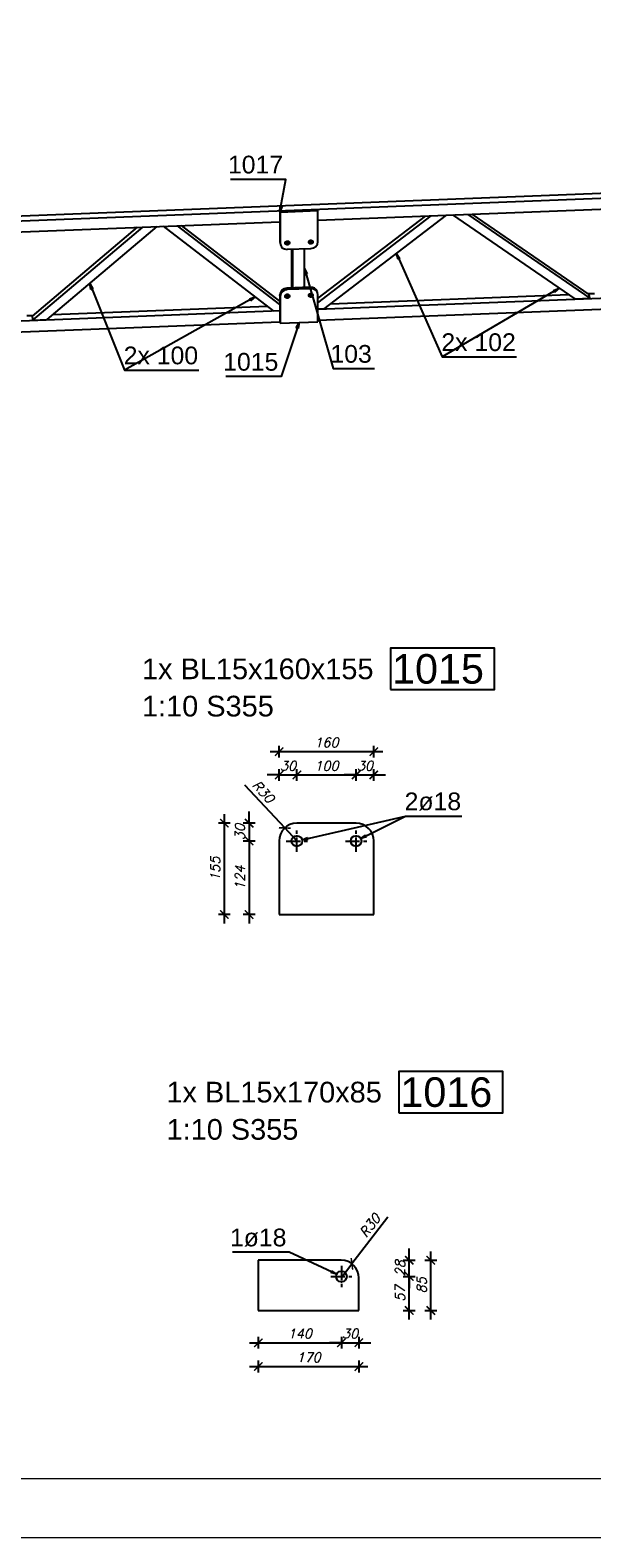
# Model space of a CAD drawing. Header units: millimetres. Extents: x 1814 to 94182, y 11562 to 49454.
# Tile 324 of 656: x 25845 to 26083, y 20272 to 20910. Entities that reach past the tile are written whole.
import ezdxf

# ---------------------------------------------------------------- set-up
doc = ezdxf.new("R2010")
doc.units = ezdxf.units.MM
doc.linetypes.add('ACAD_ISO04W100', pattern=[30, 24, -3, 0, -3])
doc.layers.add('pomoc', color=210, linetype='Continuous', lineweight=9, plot=False)
doc.layers.add('ramka', color=84, linetype='Continuous', lineweight=15)
doc.layers.add('wymiar', color=135, linetype='Continuous', lineweight=9)
doc.styles.add('ARIAL', font='arial.ttf')
doc.styles.add('WYMIARY', font='simplex.shx', dxfattribs={"oblique": 15})
doc.dimstyles.new('1--10', dxfattribs={"dimscale": 25, "dimtxt": 0.16, "dimasz": 0.2, "dimexe": 0.1, "dimexo": 0.1, "dimgap": 0.075, "dimtad": 1, "dimdec": 0, "dimlfac": 4, "dimrnd": 0.01, "dimzin": 9, "dimtxsty": 'WYMIARY', "dimblk": 'ARCHTICK', "dimcen": 0.2, "dimdle": 0.15, "dimadec": 1, "dimazin": 1, "dimtfac": 1, "dimtdec": 0, "dimtix": 1, "dimtmove": 2, "dimatfit": 3, "dimldrblk": 'ARCHTICK', "dimfxl": 0, "dimarcsym": 0})

# ---------------------------------------------------------------- blocks, each defined once
blk = doc.blocks.new('_ARCHTICK')
at = {"color": 0, "linetype": 'ByBlock', "lineweight": -2}
blk.add_solid([(0.4, 0.31), (0.31, 0.4), (-0.31, -0.4), (-0.4, -0.31)], dxfattribs=at)
blk = doc.blocks.new('*D2627')
at = {"layer": 'Defpoints', "color": 0}
for p in [(25958.12, 20594.64), (25958.12, 20566.69), (25950.62, 20551.17)]:
    blk.add_point(p, dxfattribs=at)
at = {"layer": 'wymiar', "color": 0, "lineweight": -2}
for p, q in [((25950.62, 20592.14), (25950.62, 20597.14)), ((25958.12, 20592.14), (25958.12, 20597.14)), ((25950.62, 20594.64), (25945.62, 20594.64)), ((25950.62, 20594.64), (25958.12, 20594.64)), ((25958.12, 20594.64), (25963.12, 20594.64))]:
    blk.add_line(p, q, dxfattribs=at)
at = {"layer": 'wymiar', "color": 0, "lineweight": -2, "xscale": 5, "yscale": 5, "zscale": 5}
blk.add_blockref('_ARCHTICK', (25950.62, 20594.64), dxfattribs=at)
at = {"layer": 'wymiar', "color": 0, "lineweight": -2, "xscale": 5, "yscale": 5, "zscale": 5, "rotation": 180}
blk.add_blockref('_ARCHTICK', (25958.12, 20594.64), dxfattribs=at)
at = {"layer": 'wymiar', "color": 0, "insert": (25954.37, 20598.51), "char_height": 4, "attachment_point": 5, "style": 'WYMIARY'}
blk.add_mtext('30', dxfattribs=at)
blk = doc.blocks.new('*D2628')
at = {"layer": 'Defpoints', "color": 0}
for p in [(25983.12, 20594.64), (25958.12, 20566.69), (25983.12, 20566.69)]:
    blk.add_point(p, dxfattribs=at)
at = {"layer": 'wymiar', "color": 0, "lineweight": -2}
for p, q in [((25958.12, 20592.14), (25958.12, 20597.14)), ((25983.12, 20592.14), (25983.12, 20597.14)), ((25954.37, 20594.64), (25986.87, 20594.64))]:
    blk.add_line(p, q, dxfattribs=at)
at = {"layer": 'wymiar', "color": 0, "lineweight": -2, "xscale": 5, "yscale": 5, "zscale": 5, "rotation": 180}
blk.add_blockref('_ARCHTICK', (25958.12, 20594.64), dxfattribs=at)
at = {"layer": 'wymiar', "color": 0, "lineweight": -2, "xscale": 5, "yscale": 5, "zscale": 5}
blk.add_blockref('_ARCHTICK', (25983.12, 20594.64), dxfattribs=at)
at = {"layer": 'wymiar', "color": 0, "insert": (25970.62, 20598.51), "char_height": 4, "attachment_point": 5, "style": 'WYMIARY'}
blk.add_mtext('100', dxfattribs=at)
blk = doc.blocks.new('*D2616')
at = {"layer": 'Defpoints', "color": 0}
for p in [(25990.62, 20594.64), (25983.12, 20566.69), (25990.62, 20551.17)]:
    blk.add_point(p, dxfattribs=at)
at = {"layer": 'wymiar', "color": 0, "lineweight": -2}
for p, q in [((25983.12, 20592.14), (25983.12, 20597.14)), ((25990.62, 20592.14), (25990.62, 20597.14)), ((25983.12, 20594.64), (25978.12, 20594.64)), ((25983.12, 20594.64), (25990.62, 20594.64)), ((25990.62, 20594.64), (25995.62, 20594.64))]:
    blk.add_line(p, q, dxfattribs=at)
at = {"layer": 'wymiar', "color": 0, "lineweight": -2, "xscale": 5, "yscale": 5, "zscale": 5}
blk.add_blockref('_ARCHTICK', (25983.12, 20594.64), dxfattribs=at)
at = {"layer": 'wymiar', "color": 0, "lineweight": -2, "xscale": 5, "yscale": 5, "zscale": 5, "rotation": 180}
blk.add_blockref('_ARCHTICK', (25990.62, 20594.64), dxfattribs=at)
at = {"layer": 'wymiar', "color": 0, "insert": (25986.87, 20598.51), "char_height": 4, "attachment_point": 5, "style": 'WYMIARY'}
blk.add_mtext('30', dxfattribs=at)
blk = doc.blocks.new('*D2617')
at = {"layer": 'Defpoints', "color": 0}
for p in [(25970.62, 20574.24), (25937.93, 20566.69), (25958.12, 20566.69)]:
    blk.add_point(p, dxfattribs=at)
at = {"layer": 'wymiar', "color": 0, "lineweight": -2}
for p, q in [((25937.93, 20574.24), (25937.93, 20579.24)), ((25940.43, 20574.24), (25935.43, 20574.24)), ((25937.93, 20574.24), (25937.93, 20566.69)), ((25940.43, 20566.69), (25935.43, 20566.69)), ((25937.93, 20566.69), (25937.93, 20561.69))]:
    blk.add_line(p, q, dxfattribs=at)
at = {"layer": 'wymiar', "color": 0, "lineweight": -2, "xscale": 5, "yscale": 5, "zscale": 5}
for p, rotation in [((25937.93, 20574.24), 270), ((25937.93, 20566.69), 90)]:
    blk.add_blockref('_ARCHTICK', p, dxfattribs=dict(at, rotation=rotation))
at = {"layer": 'wymiar', "color": 0, "insert": (25934.05, 20570.47), "char_height": 4, "attachment_point": 5, "rotation": 90, "style": 'WYMIARY'}
blk.add_mtext('30', dxfattribs=at)
blk = doc.blocks.new('*D2618')
at = {"layer": 'Defpoints', "color": 0}
for p in [(25958.12, 20566.69), (25937.93, 20535.61), (25970.62, 20535.61)]:
    blk.add_point(p, dxfattribs=at)
at = {"layer": 'wymiar', "color": 0, "lineweight": -2}
for p, q in [((25937.93, 20570.44), (25937.93, 20531.86)), ((25940.43, 20566.69), (25935.43, 20566.69)), ((25940.43, 20535.61), (25935.43, 20535.61))]:
    blk.add_line(p, q, dxfattribs=at)
at = {"layer": 'wymiar', "color": 0, "lineweight": -2, "xscale": 5, "yscale": 5, "zscale": 5}
for p, rotation in [((25937.93, 20566.69), 90), ((25937.93, 20535.61), 270)]:
    blk.add_blockref('_ARCHTICK', p, dxfattribs=dict(at, rotation=rotation))
at = {"layer": 'wymiar', "color": 0, "insert": (25934.05, 20551.15), "char_height": 4, "attachment_point": 5, "rotation": 90, "style": 'WYMIARY'}
blk.add_mtext('124', dxfattribs=at)
blk = doc.blocks.new('*D2619')
at = {"layer": 'Defpoints', "color": 0}
for p in [(25990.62, 20604.49), (25950.62, 20551.17), (25990.62, 20551.17)]:
    blk.add_point(p, dxfattribs=at)
at = {"layer": 'wymiar', "color": 0, "lineweight": -2}
for p, q in [((25946.87, 20604.49), (25994.37, 20604.49)), ((25950.62, 20601.99), (25950.62, 20606.99)), ((25990.62, 20601.99), (25990.62, 20606.99))]:
    blk.add_line(p, q, dxfattribs=at)
at = {"layer": 'wymiar', "color": 0, "lineweight": -2, "xscale": 5, "yscale": 5, "zscale": 5, "rotation": 180}
blk.add_blockref('_ARCHTICK', (25950.62, 20604.49), dxfattribs=at)
at = {"layer": 'wymiar', "color": 0, "lineweight": -2, "xscale": 5, "yscale": 5, "zscale": 5}
blk.add_blockref('_ARCHTICK', (25990.62, 20604.49), dxfattribs=at)
at = {"layer": 'wymiar', "color": 0, "insert": (25970.62, 20608.37), "char_height": 4, "attachment_point": 5, "style": 'WYMIARY'}
blk.add_mtext('160', dxfattribs=at)
blk = doc.blocks.new('*D2594')
at = {"layer": 'Defpoints', "color": 0}
for p in [(25970.62, 20574.24), (25927.44, 20535.61), (25970.62, 20535.61)]:
    blk.add_point(p, dxfattribs=at)
at = {"layer": 'wymiar', "color": 0, "lineweight": -2}
for p, q in [((25927.44, 20577.99), (25927.44, 20531.86)), ((25929.94, 20574.24), (25924.94, 20574.24)), ((25929.94, 20535.61), (25924.94, 20535.61))]:
    blk.add_line(p, q, dxfattribs=at)
at = {"layer": 'wymiar', "color": 0, "lineweight": -2, "xscale": 5, "yscale": 5, "zscale": 5}
for p, rotation in [((25927.44, 20574.24), 90), ((25927.44, 20535.61), 270)]:
    blk.add_blockref('_ARCHTICK', p, dxfattribs=dict(at, rotation=rotation))
at = {"layer": 'wymiar', "color": 0, "insert": (25923.56, 20554.92), "char_height": 4, "attachment_point": 5, "rotation": 90, "style": 'WYMIARY'}
blk.add_mtext('155', dxfattribs=at)
blk = doc.blocks.new('*D2606')
at = {"layer": 'Defpoints', "color": 0}
for p in [(25976.9, 20382.59), (26005.59, 20382.59), (25984.3, 20368.21)]:
    blk.add_point(p, dxfattribs=at)
at = {"layer": 'wymiar', "color": 0, "lineweight": -2}
for p, q in [((26005.59, 20364.46), (26005.59, 20386.34)), ((26003.09, 20382.59), (26008.09, 20382.59)), ((26003.09, 20368.21), (26008.09, 20368.21))]:
    blk.add_line(p, q, dxfattribs=at)
at = {"layer": 'wymiar', "color": 0, "lineweight": -2, "xscale": 5, "yscale": 5, "zscale": 5}
for p, rotation in [((26005.59, 20382.59), 90), ((26005.59, 20368.21), 270)]:
    blk.add_blockref('_ARCHTICK', p, dxfattribs=dict(at, rotation=rotation))
at = {"layer": 'wymiar', "color": 0, "insert": (26001.72, 20375.4), "char_height": 4, "attachment_point": 5, "rotation": 90, "style": 'WYMIARY'}
blk.add_mtext('57', dxfattribs=at)
blk = doc.blocks.new('*D2607')
at = {"layer": 'Defpoints', "color": 0}
for p in [(25976.8, 20389.46), (26005.59, 20389.46), (25976.9, 20382.59)]:
    blk.add_point(p, dxfattribs=at)
at = {"layer": 'wymiar', "color": 0, "lineweight": -2}
for p, q in [((26005.59, 20389.46), (26005.59, 20394.46)), ((26003.09, 20389.46), (26008.09, 20389.46)), ((26005.59, 20382.59), (26005.59, 20389.46)), ((26003.09, 20382.59), (26008.09, 20382.59)), ((26005.59, 20382.59), (26005.59, 20377.59))]:
    blk.add_line(p, q, dxfattribs=at)
at = {"layer": 'wymiar', "color": 0, "lineweight": -2, "xscale": 5, "yscale": 5, "zscale": 5}
for p, rotation in [((26005.59, 20389.46), 270), ((26005.59, 20382.59), 90)]:
    blk.add_blockref('_ARCHTICK', p, dxfattribs=dict(at, rotation=rotation))
at = {"layer": 'wymiar', "color": 0, "insert": (26001.72, 20386.02), "char_height": 4, "attachment_point": 5, "rotation": 90, "style": 'WYMIARY'}
blk.add_mtext('28', dxfattribs=at)
blk = doc.blocks.new('*D2608')
at = {"layer": 'Defpoints', "color": 0}
for p in [(25941.82, 20378.84), (25976.9, 20382.59), (25976.9, 20354.57)]:
    blk.add_point(p, dxfattribs=at)
at = {"layer": 'wymiar', "color": 0, "lineweight": -2}
for p, q in [((25938.07, 20354.57), (25980.65, 20354.57)), ((25941.82, 20357.07), (25941.82, 20352.07)), ((25976.9, 20357.07), (25976.9, 20352.07))]:
    blk.add_line(p, q, dxfattribs=at)
at = {"layer": 'wymiar', "color": 0, "lineweight": -2, "xscale": 5, "yscale": 5, "zscale": 5, "rotation": 180}
blk.add_blockref('_ARCHTICK', (25941.82, 20354.57), dxfattribs=at)
at = {"layer": 'wymiar', "color": 0, "lineweight": -2, "xscale": 5, "yscale": 5, "zscale": 5}
blk.add_blockref('_ARCHTICK', (25976.9, 20354.57), dxfattribs=at)
at = {"layer": 'wymiar', "color": 0, "insert": (25959.36, 20358.44), "char_height": 4, "attachment_point": 5, "style": 'WYMIARY'}
blk.add_mtext('140', dxfattribs=at)
blk = doc.blocks.new('*D2609')
at = {"layer": 'Defpoints', "color": 0}
for p in [(25976.9, 20382.59), (25984.3, 20368.21), (25984.3, 20354.57)]:
    blk.add_point(p, dxfattribs=at)
at = {"layer": 'wymiar', "color": 0, "lineweight": -2}
for p, q in [((25976.9, 20354.57), (25971.9, 20354.57)), ((25976.9, 20357.07), (25976.9, 20352.07)), ((25976.9, 20354.57), (25984.3, 20354.57)), ((25984.3, 20357.07), (25984.3, 20352.07)), ((25984.3, 20354.57), (25989.3, 20354.57))]:
    blk.add_line(p, q, dxfattribs=at)
at = {"layer": 'wymiar', "color": 0, "lineweight": -2, "xscale": 5, "yscale": 5, "zscale": 5}
blk.add_blockref('_ARCHTICK', (25976.9, 20354.57), dxfattribs=at)
at = {"layer": 'wymiar', "color": 0, "lineweight": -2, "xscale": 5, "yscale": 5, "zscale": 5, "rotation": 180}
blk.add_blockref('_ARCHTICK', (25984.3, 20354.57), dxfattribs=at)
at = {"layer": 'wymiar', "color": 0, "insert": (25980.6, 20358.44), "char_height": 4, "attachment_point": 5, "style": 'WYMIARY'}
blk.add_mtext('30', dxfattribs=at)
blk = doc.blocks.new('*D2600')
at = {"layer": 'Defpoints', "color": 0}
for p in [(25941.82, 20368.21), (25984.3, 20368.21), (25984.3, 20344.5)]:
    blk.add_point(p, dxfattribs=at)
at = {"layer": 'wymiar', "color": 0, "lineweight": -2}
for p, q in [((25941.82, 20347), (25941.82, 20342)), ((25984.3, 20347), (25984.3, 20342)), ((25938.07, 20344.5), (25988.05, 20344.5))]:
    blk.add_line(p, q, dxfattribs=at)
at = {"layer": 'wymiar', "color": 0, "lineweight": -2, "xscale": 5, "yscale": 5, "zscale": 5, "rotation": 180}
blk.add_blockref('_ARCHTICK', (25941.82, 20344.5), dxfattribs=at)
at = {"layer": 'wymiar', "color": 0, "lineweight": -2, "xscale": 5, "yscale": 5, "zscale": 5}
blk.add_blockref('_ARCHTICK', (25984.3, 20344.5), dxfattribs=at)
at = {"layer": 'wymiar', "color": 0, "insert": (25963.06, 20348.38), "char_height": 4, "attachment_point": 5, "style": 'WYMIARY'}
blk.add_mtext('170', dxfattribs=at)
blk = doc.blocks.new('*D2601')
at = {"layer": 'Defpoints', "color": 0}
for p in [(25959.31, 20389.46), (26014.72, 20389.46), (25984.3, 20368.21)]:
    blk.add_point(p, dxfattribs=at)
at = {"layer": 'wymiar', "color": 0, "lineweight": -2}
for p, q in [((26014.72, 20364.46), (26014.72, 20393.21)), ((26012.22, 20389.46), (26017.22, 20389.46)), ((26012.22, 20368.21), (26017.22, 20368.21))]:
    blk.add_line(p, q, dxfattribs=at)
at = {"layer": 'wymiar', "color": 0, "lineweight": -2, "xscale": 5, "yscale": 5, "zscale": 5}
for p, rotation in [((26014.72, 20389.46), 90), ((26014.72, 20368.21), 270)]:
    blk.add_blockref('_ARCHTICK', p, dxfattribs=dict(at, rotation=rotation))
at = {"layer": 'wymiar', "color": 0, "insert": (26010.85, 20378.84), "char_height": 4, "attachment_point": 5, "rotation": 90, "style": 'WYMIARY'}
blk.add_mtext('85', dxfattribs=at)
blk = doc.blocks.new('*D2602')
at = {"layer": 'Defpoints', "color": 0}
for p in [(25981.38, 20387.9), (25976.8, 20381.96)]:
    blk.add_point(p, dxfattribs=at)
at = {"layer": 'wymiar', "color": 0, "lineweight": -2}
for p in [(25996.59, 20407.62), (25976.8, 20381.96)]:
    blk.add_line(p, (25981.38, 20387.9), dxfattribs=at)
at = {"layer": 'wymiar', "color": 0, "lineweight": -2, "xscale": 5, "yscale": 5, "zscale": 5, "rotation": 232.3657244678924}
blk.add_blockref('_ARCHTICK', (25981.38, 20387.9), dxfattribs=at)
at = {"layer": 'wymiar', "color": 0, "insert": (25988.97, 20404.09), "char_height": 4, "attachment_point": 5, "rotation": 52.36572, "style": 'WYMIARY'}
blk.add_mtext('R30', dxfattribs=at)
blk = doc.blocks.new('*D2611')
at = {"layer": 'Defpoints', "color": 0}
for p in [(25953, 20572.21), (25958.12, 20566.74)]:
    blk.add_point(p, dxfattribs=at)
at = {"layer": 'wymiar', "color": 0, "lineweight": -2}
for p in [(25935.98, 20590.4), (25958.12, 20566.74)]:
    blk.add_line(p, (25953, 20572.21), dxfattribs=at)
at = {"layer": 'wymiar', "color": 0, "lineweight": -2, "xscale": 5, "yscale": 5, "zscale": 5, "rotation": 313.1004057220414}
blk.add_blockref('_ARCHTICK', (25953, 20572.21), dxfattribs=at)
at = {"layer": 'wymiar', "color": 0, "insert": (25943.9, 20587.6), "char_height": 4, "attachment_point": 5, "rotation": 313.10041, "style": 'WYMIARY'}
blk.add_mtext('R30', dxfattribs=at)

msp = doc.modelspace()

# ---------------------------------------------------------------- linework, layer by layer
at = {"color": 145, "linetype": 'Continuous', "ltscale": 0.25}
for p, q in [((26574.604, 20859.614), (25510.418, 20817.865)), ((26259.009, 20845.164), (25520.847, 20816.205)), ((25966.973, 20829.151), (26259.009, 20840.608)), ((25951.045, 20832.461), (25950.903, 20833.076)), ((25950.903, 20833.076), (25950.903, 20820.101)), ((25966.973, 20833.086), (25951.045, 20832.461)), ((25951.045, 20832.461), (25951.045, 20819.485)), ((25966.973, 20833.086), (25966.831, 20833.701)), ((25966.973, 20820.11), (25966.973, 20833.086)), ((25969.703, 20791.741), (26021.333, 20831.283)), ((26023.926, 20831.385), (26075.557, 20795.894)), ((26030.331, 20831.636), (26081.961, 20796.145)), ((26081.582, 20797.786), (26032.23, 20831.711)), ((25520.942, 20811.652), (25950.903, 20828.52)), ((25890.628, 20826.156), (25846.197, 20788.551)), ((25846.576, 20786.911), (25893.058, 20826.251)), ((25852.597, 20787.147), (25899.079, 20826.487)), ((25901.587, 20826.586), (25948.069, 20790.893)), ((25950.903, 20793.576), (25907.608, 20826.822)), ((25950.903, 20794.925), (25909.279, 20826.887)), ((25966.973, 20794.304), (26014.928, 20831.032)), ((26012.271, 20830.928), (25966.973, 20796.235)), ((25950.903, 20820.101), (25951.045, 20819.485)), ((25951.13, 20819.063), (25951.272, 20818.448)), ((25954.031, 20816.869), (25963.986, 20817.26)), ((25955.903, 20816.942), (25955.903, 20800.518)), ((25956.377, 20800.537), (25956.377, 20816.961)), ((25961.354, 20800.732), (25961.354, 20817.156)), ((25963.844, 20800.83), (25953.889, 20800.439)), ((25953.889, 20800.439), (25954.031, 20799.824)), ((25963.986, 20800.215), (25954.031, 20799.824)), ((25963.844, 20800.83), (25963.986, 20800.215)), ((26259.009, 20802.884), (25966.973, 20791.427)), ((25951.045, 20796.973), (25950.903, 20797.588)), ((25950.903, 20797.588), (25950.903, 20786.241)), ((25951.045, 20796.973), (25951.045, 20785.626)), ((25966.746, 20798.635), (25966.603, 20799.251)), ((25966.973, 20786.871), (26259.009, 20798.328)), ((25966.973, 20786.25), (25966.973, 20797.598)), ((26072.994, 20797.656), (25972.265, 20793.704)), ((26075.557, 20795.894), (26081.961, 20796.145)), ((26083.858, 20798.082), (26081.297, 20797.981)), ((26081.62, 20797.622), (26081.582, 20797.786)), ((26081.961, 20796.145), (26081.62, 20797.622)), ((25950.903, 20790.797), (25520.942, 20773.929)), ((25846.453, 20788.768), (25843.95, 20788.67)), ((25846.197, 20788.551), (25846.235, 20788.387)), ((25846.235, 20788.387), (25846.576, 20786.911)), ((25846.576, 20786.911), (25852.597, 20787.147)), ((25945.762, 20792.664), (25854.904, 20789.1)), ((25948.069, 20790.893), (25950.903, 20791.004)), ((25966.973, 20791.634), (25969.703, 20791.741)), ((25520.942, 20769.373), (25950.903, 20786.241)), ((25950.903, 20786.241), (25951.045, 20785.626)), ((25951.045, 20785.626), (25966.973, 20786.25)), ((25983.119, 20574.239), (25958.12, 20574.239)), ((25950.62, 20566.739), (25950.62, 20535.605)), ((25990.619, 20535.605), (25990.619, 20566.739)), ((25950.62, 20535.605), (25990.619, 20535.605)), ((25976.8, 20389.462), (25941.816, 20389.462)), ((25941.816, 20389.462), (25941.816, 20368.212)), ((25984.3, 20368.212), (25984.3, 20381.962)), ((25941.816, 20368.212), (25984.3, 20368.212))]:
    msp.add_line(p, q, dxfattribs=at)
at = {"color": 0, "linetype": 'ByBlock', "lineweight": -2}
for p, q in [((25950.974, 20832.769), (25951.006, 20835.303)), ((25951.826, 20835.156), (25950.974, 20832.769)), ((25951.826, 20835.156), (25951.006, 20835.303)), ((26000.901, 20812.702), (26000.279, 20815.159)), ((26000.279, 20815.159), (26001.665, 20813.037)), ((26000.901, 20812.702), (26001.665, 20813.037)), ((25961.64, 20806.214), (25961.354, 20808.732)), ((25961.354, 20808.732), (25962.441, 20806.442)), ((25961.64, 20806.214), (25962.441, 20806.442)), ((25871.089, 20799.862), (25870.545, 20802.338)), ((25870.545, 20802.338), (25871.863, 20800.172)), ((25871.089, 20799.862), (25871.863, 20800.172)), ((26066.598, 20799.518), (26068.964, 20800.426)), ((26066.598, 20799.518), (26067.02, 20798.8)), ((26068.964, 20800.426), (26067.02, 20798.8)), ((25938.087, 20795.867), (25940.471, 20796.727)), ((25938.087, 20795.867), (25938.494, 20795.14)), ((25940.471, 20796.727), (25938.494, 20795.14)), ((25957.827, 20783.696), (25959.009, 20785.938)), ((25957.827, 20783.696), (25958.618, 20783.434)), ((25959.009, 20785.938), (25958.618, 20783.434)), ((25960.314, 20567.197, 53667.901), (25962.658, 20568.162, 53667.901)), ((25962.844, 20567.35, 53667.901), (25960.314, 20567.197, 53667.901)), ((25962.844, 20567.35, 53667.901), (25962.658, 20568.162, 53667.901)), ((25985.129, 20567.708, 53667.901), (25987.173, 20569.206, 53667.901)), ((25987.549, 20568.462, 53667.901), (25985.129, 20567.708, 53667.901)), ((25987.549, 20568.462, 53667.901), (25987.173, 20569.206, 53667.901)), ((25972.771, 20384.966, 6611.851), (25972.42, 20384.21, 6611.851)), ((25974.862, 20383.534, 6611.851), (25972.42, 20384.21, 6611.851)), ((25972.771, 20384.966, 6611.851), (25974.862, 20383.534, 6611.851))]:
    msp.add_line(p, q, dxfattribs=at)
at = {"color": 7}
for p, q in [((26000.279, 20815.159), (26019.484, 20771.347)), ((25870.545, 20802.338), (25885.222, 20765.744)), ((25960.314, 20567.197), (26003.953, 20577.211))]:
    msp.add_line(p, q, dxfattribs=at)
at = {"color": 10, "linetype": 'ACAD_ISO04W100', "ltscale": 0.25}
for p, q in [((25958.121, 20562.194), (25958.121, 20571.193)), ((25958.121, 20562.194), (25958.121, 20571.193)), ((25983.121, 20562.194), (25983.121, 20571.193)), ((25983.121, 20562.194), (25983.121, 20571.193)), ((25953.621, 20566.693), (25962.621, 20566.693)), ((25953.621, 20566.693), (25962.621, 20566.693)), ((25958.121, 20566.693), (25958.121, 20566.693)), ((25978.621, 20566.693), (25987.62, 20566.693)), ((25978.621, 20566.693), (25987.62, 20566.693)), ((25983.121, 20566.693), (25983.121, 20566.693)), ((25976.903, 20387.085), (25976.903, 20378.086)), ((25976.903, 20387.085), (25976.903, 20378.086)), ((25972.403, 20382.586), (25981.403, 20382.586)), ((25972.403, 20382.586), (25981.403, 20382.586)), ((25976.903, 20382.586), (25976.903, 20382.586))]:
    msp.add_line(p, q, dxfattribs=at)
at = {"color": 7}
for points in [[(25950.974, 20832.769), (25953.429, 20846.434), (25930.12, 20846.434)], [(25961.354, 20808.732), (25973.43, 20766.406), (25990.911, 20766.406)], [(26068.964, 20800.426), (26019.484, 20771.347), (26050.942, 20771.347)], [(25940.471, 20796.727), (25885.222, 20765.744), (25916.68, 20765.744)], [(25959.009, 20785.938), (25951.42, 20763.047), (25928.112, 20763.047)], [(25985.129, 20567.708), (26003.953, 20577.211), (26027.834, 20577.211)], [(25974.862, 20383.534), (25954.85, 20392.836), (25930.969, 20392.836)]]:
    msp.add_lwpolyline(points, dxfattribs=at)
at = {"color": 4}
for points in [[(25997.734, 20630.732), (26041.58, 20630.732), (26041.58, 20648.232), (25997.734, 20648.232), (25997.734, 20630.732)], [(26001.256, 20451.785), (26045.102, 20451.785), (26045.102, 20469.285), (26001.256, 20469.285), (26001.256, 20451.785)]]:
    msp.add_lwpolyline(points, dxfattribs=at)
at = {"color": 145, "linetype": 'Continuous', "ltscale": 0.25, "extrusion": (0.094801, -0.410111, 0.907095)}
for centre in [(29976.228, 13097.797, -6077.857), (29986.015, 13096.109, -6077.073), (29971.158, 13077.901, -6068.624), (29980.945, 13076.213, -6067.841)]:
    msp.add_circle(centre, 0.9, dxfattribs=at)
at = {"color": 145, "linetype": 'Continuous', "ltscale": 0.25}
for centre in [(25958.121, 20566.693), (25983.121, 20566.693), (25976.903, 20382.586)]:
    msp.add_circle(centre, 2.25, dxfattribs=at)
at = {"color": 145, "linetype": 'Continuous', "ltscale": 0.25, "extrusion": (0.094801, -0.410111, 0.907095)}
for centre, start, end in [((29976.232, 13098.384, -6078.129), 168.157525, 190.657525), ((29976.232, 13097.812, -6077.864), 168.157525, 258.157525), ((29986.019, 13096.123, -6077.08), 258.157525, 348.157525), ((29971.162, 13078.488, -6068.897), 78.157525, 168.157525), ((29971.162, 13077.916, -6068.631), 78.167074, 168.157525), ((29980.949, 13076.8, -6068.113), 10.657525, 78.157525), ((29980.949, 13076.227, -6067.848), 348.157525, 78.157525)]:
    msp.add_arc(centre, 3, start, end, dxfattribs=at)
at = {"color": 145, "linetype": 'Continuous', "ltscale": 0.25, "extrusion": (-0.094801, 0.410111, -0.907095)}
for centre, start, end in [((-29976.228, 13098.37, 6078.123), 203.291879, 335.113701), ((-29986.015, 13096.682, 6077.339), 203.291887, 335.113675), ((-29971.158, 13078.474, 6068.89), 203.291878, 335.1137), ((-29980.945, 13076.785, 6068.107), 203.291886, 335.113676)]:
    msp.add_arc(centre, 0.9, start, end, dxfattribs=at)
at = {"color": 145, "linetype": 'Continuous', "ltscale": 0.25}
for centre, start, end in [((25958.12, 20566.739), 90, 180), ((25983.119, 20566.739), 0, 90), ((25976.8, 20381.962), 0, 90)]:
    msp.add_arc(centre, 7.5, start, end, dxfattribs=at)
at = {"layer": 'pomoc'}
msp.add_lwpolyline([(25408.067, 21322.087), (27158.067, 21322.087), (27158.067, 20272.087), (25408.067, 20272.087)], close=True, dxfattribs=at)
at = {"layer": 'ramka', "linetype": 'Continuous'}
msp.add_line((27133.067, 20297.087), (25408.067, 20297.087), dxfattribs=at)

# ---------------------------------------------------------------- texts
at = {"color": 7, "style": 'ARIAL'}
for s, height, p in [('1017', 7.5, (25928.98, 20848.934)), ('2x 102', 7.5, (26019.177, 20773.847)), ('2x 100', 7.5, (25884.915, 20768.244)), ('103', 7.5, (25972.289, 20768.906)), ('1015', 7.5, (25926.971, 20765.547)), ('2ø18', 7.4998, (26003.647, 20579.711)), ('1ø18', 7.4998, (25929.828, 20395.336))]:
    msp.add_text(s, height=height, dxfattribs=at).set_placement(p)
at = {"color": 30, "style": 'ARIAL'}
for s, height, p in [('1x BL15x160x155 ', 8.74982, (25892.641, 20635.107)), ('1:10 S355', 8.7498, (25892.641, 20619.357)), ('1x BL15x170x85 ', 8.74982, (25902.961, 20456.16)), ('1:10 S355', 8.7498, (25903.024, 20440.411))]:
    msp.add_text(s, height=height, dxfattribs=at).set_placement(p)
at = {"color": 4, "style": 'ARIAL'}
for s, p in [('1015', (25998.332, 20633.232)), ('1016', (26001.854, 20454.285))]:
    msp.add_text(s, height=12.4997, dxfattribs=at).set_placement(p)

# ---------------------------------------------------------------- dimensions: what is measured, and where the dimension line sits
at = {"layer": 'wymiar'}
for base, p1, p2, picture, middle in [((25990.619, 20604.495), (25950.62, 20551.172), (25990.619, 20551.172), '*D2619', (25970.62, 20608.37)), ((25958.121, 20594.637), (25950.62, 20551.172), (25958.121, 20566.693), '*D2627', (25954.37, 20598.512)), ((25983.121, 20594.637), (25958.121, 20566.693), (25983.121, 20566.693), '*D2628', (25970.621, 20598.512)), ((25990.619, 20594.637), (25983.121, 20566.693), (25990.619, 20551.172), '*D2616', (25986.87, 20598.512)), ((25976.903, 20354.57), (25941.816, 20378.837), (25976.903, 20382.586), '*D2608', (25959.359, 20358.445)), ((25984.3, 20354.57), (25976.903, 20382.586), (25984.3, 20368.212), '*D2609', (25980.602, 20358.445)), ((25984.3, 20344.503), (25941.816, 20368.212), (25984.3, 20368.212), '*D2600', (25963.058, 20348.378))]:
    dim = msp.add_linear_dim(base=base, p1=p1, p2=p2, dimstyle='1--10', dxfattribs=at)
    dim.commit()
    dim.dimension.update_dxf_attribs({"geometry": picture, "text_midpoint": middle})
for center, mpoint, picture, middle in [((25958.12, 20566.739), (25952.995, 20572.215), '*D2611', (25943.9, 20587.605)), ((25976.8, 20381.962), (25981.38, 20387.901), '*D2602', (25988.968, 20404.088))]:
    dim = msp.add_radius_dim(center=center, mpoint=mpoint, dimstyle='1--10', dxfattribs=at)
    dim.commit()
    dim.dimension.update_dxf_attribs({"geometry": picture, "text_midpoint": middle})
for base, p1, p2, picture, middle in [((25927.437, 20535.605), (25970.62, 20574.239), (25970.62, 20535.605), '*D2594', (25923.562, 20554.922)), ((25937.93, 20566.693), (25970.62, 20574.239), (25958.121, 20566.693), '*D2617', (25934.055, 20570.466)), ((25937.93, 20535.605), (25958.121, 20566.693), (25970.62, 20535.605), '*D2618', (25934.055, 20551.149)), ((26014.723, 20389.462), (25984.3, 20368.212), (25959.308, 20389.462), '*D2601', (26010.848, 20378.837)), ((26005.592, 20389.462), (25976.903, 20382.586), (25976.8, 20389.462), '*D2607', (26001.717, 20386.024)), ((26005.592, 20382.586), (25984.3, 20368.212), (25976.903, 20382.586), '*D2606', (26001.717, 20375.399))]:
    dim = msp.add_linear_dim(base=base, p1=p1, p2=p2, angle=90, dimstyle='1--10', dxfattribs=at)
    dim.commit()
    dim.dimension.update_dxf_attribs({"geometry": picture, "text_midpoint": middle})

doc.saveas('drawing.dxf')
